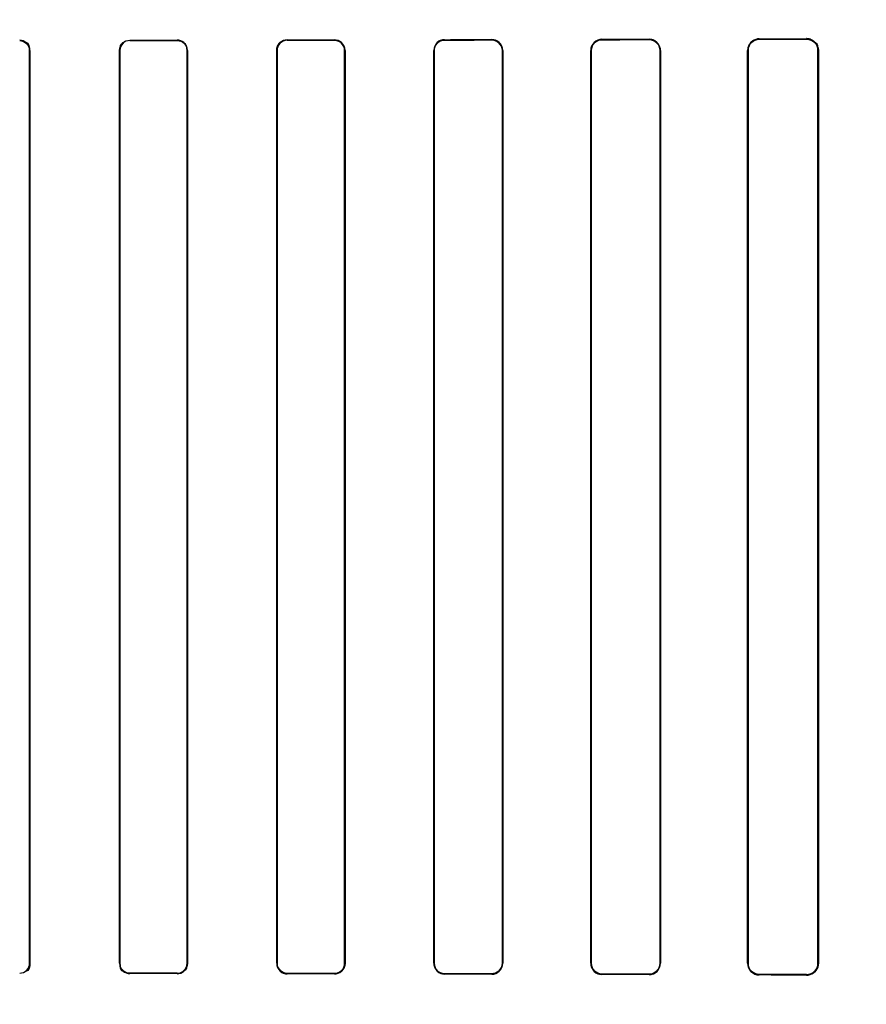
# Model space of a CAD drawing. Header units: millimetres. Extents: x 0 to 297, y 0 to 210.
# Tile 335 of 438: x 240.665 to 240.827, y 158.099 to 158.287. Entities that reach past the tile are written whole.
import ezdxf

# ---------------------------------------------------------------- set-up
doc = ezdxf.new("R2010")
doc.units = ezdxf.units.MM
doc.header["$LTSCALE"] = 16.335
doc.layers.get('0').update_dxf_attribs({"linetype": 'CONTINUOUS'})
for name, color, linetype in [('AXES_REF', 7, 'CONTINUOUS'), ('INTFCLR_1', 7, 'CONTINUOUS'), ('INTFCLR_72935', 7, 'CONTINUOUS')]:
    doc.layers.add(name, color=color, linetype=linetype)

msp = doc.modelspace()

# ---------------------------------------------------------------- linework, layer by layer
at = {"color": 7, "linetype": 'Continuous'}
for radius in [5.8175, 5.817, 5.77975]:
    msp.add_circle((241.49791, 154.83398), radius, dxfattribs=at)
msp.add_arc((241.49791, 154.83398), 5.76, 278.277129, 261.722871, dxfattribs=at)
at = {"layer": 'AXES_REF', "color": 9, "linetype": 'Continuous'}
msp.add_circle((241.49791, 154.83398), 3.55715, dxfattribs=at)
at = {"layer": 'AXES_REF', "color": 7, "linetype": 'Continuous'}
msp.add_arc((241.49791, 154.83398), 5.892, 113.082666, 66.917334, dxfattribs=at)
at = {"layer": 'AXES_REF', "color": 9, "linetype": 'Continuous'}
msp.add_arc((241.49791, 154.83398), 5.30671, 94.41181, 85.58819, dxfattribs=at)
at = {"layer": 'INTFCLR_1', "color": 9, "linetype": 'Continuous'}
for p, q in [((240.77624, 158.28303), (240.77624, 158.2831)), ((240.78524, 158.28313), (240.78524, 158.28305)), ((240.80624, 158.28311), (240.80624, 158.28319)), ((240.81524, 158.28323), (240.81524, 158.28314)), ((240.68624, 158.28287), (240.68624, 158.28294)), ((240.69524, 158.28295), (240.69524, 158.28288)), ((240.71624, 158.28291), (240.71624, 158.28298)), ((240.72524, 158.28299), (240.72524, 158.28292)), ((240.74624, 158.28296), (240.74624, 158.28303)), ((240.75524, 158.28305), (240.75524, 158.28298)), ((240.66712, 158.28097), (240.66719, 158.28097)), ((240.68428, 158.28097), (240.68435, 158.28097)), ((240.69716, 158.28097), (240.69722, 158.28097)), ((240.71424, 158.28097), (240.71431, 158.28097)), ((240.7272, 158.28097), (240.72727, 158.28097)), ((240.74419, 158.28097), (240.74426, 158.28097)), ((240.75726, 158.28097), (240.75733, 158.28097)), ((240.77412, 158.28097), (240.77419, 158.28097)), ((240.78733, 158.28097), (240.78741, 158.28097)), ((240.80403, 158.28097), (240.80411, 158.28097)), ((240.81742, 158.28097), (240.81751, 158.28097)), ((240.66719, 158.10697), (240.66712, 158.10697)), ((240.68435, 158.10697), (240.68428, 158.10697)), ((240.69722, 158.10697), (240.69716, 158.10697)), ((240.71431, 158.10697), (240.71424, 158.10697)), ((240.72727, 158.10697), (240.7272, 158.10697)), ((240.74426, 158.10697), (240.74419, 158.10697)), ((240.75733, 158.10697), (240.75726, 158.10697)), ((240.77419, 158.10697), (240.77412, 158.10697)), ((240.78741, 158.10697), (240.78733, 158.10697)), ((240.80411, 158.10697), (240.80403, 158.10697)), ((240.81751, 158.10697), (240.81742, 158.10697)), ((240.68624, 158.105), (240.68624, 158.10507)), ((240.69524, 158.10506), (240.69524, 158.10499)), ((240.71624, 158.10496), (240.71624, 158.10503)), ((240.72524, 158.10502), (240.72524, 158.10495)), ((240.74624, 158.10491), (240.74624, 158.10498)), ((240.75524, 158.10496), (240.75524, 158.10489)), ((240.77624, 158.10484), (240.77624, 158.10491)), ((240.78524, 158.10489), (240.78524, 158.10481)), ((240.80624, 158.10474), (240.80624, 158.10483)), ((240.81524, 158.1048), (240.81524, 158.10471))]:
    msp.add_line(p, q, dxfattribs=at)
at = {"layer": 'INTFCLR_1', "color": 6, "linetype": 'Continuous'}
for p, q in [((240.66712, 158.10697), (240.66712, 158.28097)), ((240.66719, 158.10697), (240.66719, 158.28097)), ((240.68428, 158.28097), (240.68428, 158.10697)), ((240.68435, 158.28097), (240.68435, 158.10697)), ((240.69716, 158.10697), (240.69716, 158.28097)), ((240.69722, 158.10697), (240.69722, 158.28097)), ((240.71424, 158.28097), (240.71424, 158.10697)), ((240.71431, 158.28097), (240.71431, 158.10697)), ((240.7272, 158.10697), (240.7272, 158.28097)), ((240.72727, 158.10697), (240.72727, 158.28097)), ((240.74419, 158.28097), (240.74419, 158.10697)), ((240.74426, 158.28097), (240.74426, 158.10697)), ((240.75726, 158.10697), (240.75726, 158.28097)), ((240.75733, 158.10697), (240.75733, 158.28097)), ((240.77412, 158.28097), (240.77412, 158.10697)), ((240.77419, 158.28097), (240.77419, 158.10697)), ((240.78733, 158.10697), (240.78733, 158.28097)), ((240.78741, 158.10697), (240.78741, 158.28097)), ((240.80403, 158.28097), (240.80403, 158.10697)), ((240.80411, 158.28097), (240.80411, 158.10697)), ((240.81742, 158.10697), (240.81742, 158.28097)), ((240.81751, 158.10697), (240.81751, 158.28097))]:
    msp.add_line(p, q, dxfattribs=at)
for centre, major_axis, start_param, end_param in [((240.58574, 158.28397), (0.31293, 0), -0.9163, -0.879521), ((240.58574, 158.28397), (0.31293, 0), -0.788898, -0.747504), ((240.58574, 158.28397), (0.33093, 0), -0.841558, -0.804464), ((240.58574, 158.28397), (0.31293, 0), -1.243846, -1.213314), ((240.58574, 158.28397), (0.33093, 0), -1.262235, -1.233556), ((240.58574, 158.28397), (0.31293, 0), -1.140627, -1.108745), ((240.58574, 158.28397), (0.33093, 0), -1.165445, -1.135656), ((240.58574, 158.28397), (0.31293, 0), -1.032246, -0.998394), ((240.58574, 158.28397), (0.33093, 0), -1.064439, -1.033062), ((240.58574, 158.28397), (0.33093, 0), -0.9574, -0.923735), ((240.58574, 158.10397), (0.33093, 0), 1.233556, 1.262235), ((240.58574, 158.10397), (0.31293, 0), 1.213314, 1.243846), ((240.58574, 158.10397), (0.33093, 0), 1.135656, 1.165445), ((240.58574, 158.10397), (0.31293, 0), 1.108745, 1.140627), ((240.58574, 158.10397), (0.33093, 0), 1.033062, 1.064439), ((240.58574, 158.10397), (0.31293, 0), 0.998394, 1.032246), ((240.58574, 158.10397), (0.33093, 0), 0.923735, 0.9574), ((240.58574, 158.10397), (0.31293, 0), 0.879521, 0.9163), ((240.58574, 158.10397), (0.33093, 0), 0.804464, 0.841558), ((240.58574, 158.10397), (0.31293, 0), 0.747504, 0.788898)]:
    msp.add_ellipse(centre, major_axis=major_axis, ratio=0.003491, start_param=start_param, end_param=end_param, dxfattribs=at)
for points, knots in [([(240.77624, 158.2831), (240.77571, 158.2831), (240.77459, 158.28266), (240.77412, 158.28153), (240.77412, 158.28097)], [0, 0, 0, 0, 0.486438, 1, 1, 1, 1]), ([(240.78741, 158.28097), (240.78741, 158.28142), (240.78706, 158.28254), (240.7859, 158.28313), (240.78524, 158.28313)], [0, 0, 0, 0, 0.405294, 1, 1, 1, 1]), ([(240.80624, 158.28319), (240.80567, 158.28319), (240.80449, 158.28271), (240.80403, 158.28153), (240.80403, 158.28097)], [0, 0, 0, 0, 0.507763, 1, 1, 1, 1]), ([(240.80624, 158.28311), (240.80573, 158.28311), (240.80461, 158.28269), (240.80411, 158.28155), (240.80411, 158.28097)], [0, 0, 0, 0, 0.468166, 1, 1, 1, 1]), ([(240.81751, 158.28097), (240.81751, 158.28146), (240.81712, 158.28265), (240.8159, 158.28323), (240.81524, 158.28323)], [0, 0, 0, 0, 0.427007, 1, 1, 1, 1]), ([(240.81742, 158.28097), (240.81742, 158.28152), (240.81696, 158.28267), (240.8158, 158.28314), (240.81524, 158.28314)], [0, 0, 0, 0, 0.493347, 1, 1, 1, 1]), ([(240.66719, 158.28097), (240.66719, 158.28151), (240.66672, 158.28255), (240.66569, 158.28291), (240.66524, 158.28291)], [0, 0, 0, 0, 0.547671, 1, 1, 1, 1]), ([(240.68428, 158.28097), (240.68428, 158.28152), (240.68476, 158.28257), (240.68579, 158.28293), (240.68624, 158.28294)], [0, 0, 0, 0, 0.551181, 1, 1, 1, 1]), ([(240.68624, 158.28287), (240.68575, 158.28287), (240.68474, 158.28245), (240.68435, 158.28145), (240.68435, 158.28097)], [0, 0, 0, 0, 0.509134, 1, 1, 1, 1]), ([(240.69722, 158.28097), (240.69722, 158.28152), (240.69675, 158.28257), (240.69571, 158.28295), (240.69524, 158.28295)], [0, 0, 0, 0, 0.541843, 1, 1, 1, 1]), ([(240.71624, 158.28298), (240.71577, 158.28298), (240.71471, 158.28259), (240.71424, 158.28152), (240.71424, 158.28097)], [0, 0, 0, 0, 0.463766, 1, 1, 1, 1]), ([(240.71624, 158.28291), (240.71573, 158.28291), (240.7147, 158.28248), (240.71431, 158.28145), (240.71431, 158.28097)], [0, 0, 0, 0, 0.515306, 1, 1, 1, 1]), ([(240.72727, 158.28097), (240.72727, 158.28152), (240.7268, 158.2826), (240.72572, 158.28299), (240.72524, 158.28299)], [0, 0, 0, 0, 0.533483, 1, 1, 1, 1]), ([(240.7272, 158.28097), (240.7272, 158.2815), (240.72674, 158.28255), (240.72571, 158.28292), (240.72524, 158.28292)], [0, 0, 0, 0, 0.535915, 1, 1, 1, 1]), ([(240.74624, 158.28303), (240.74575, 158.28303), (240.74466, 158.28262), (240.74419, 158.28152), (240.74419, 158.28097)], [0, 0, 0, 0, 0.47334, 1, 1, 1, 1]), ([(240.74624, 158.28296), (240.74571, 158.28296), (240.74465, 158.2825), (240.74426, 158.28145), (240.74426, 158.28097)], [0, 0, 0, 0, 0.523663, 1, 1, 1, 1]), ([(240.75733, 158.28097), (240.75733, 158.28152), (240.75686, 158.28264), (240.75575, 158.28305), (240.75524, 158.28305)], [0, 0, 0, 0, 0.521857, 1, 1, 1, 1]), ([(240.75726, 158.28097), (240.75726, 158.28151), (240.75679, 158.28258), (240.75573, 158.28298), (240.75524, 158.28298)], [0, 0, 0, 0, 0.525897, 1, 1, 1, 1]), ([(240.77624, 158.28303), (240.77574, 158.28302), (240.77465, 158.28261), (240.77419, 158.28151), (240.77419, 158.28097)], [0, 0, 0, 0, 0.481494, 1, 1, 1, 1]), ([(240.78733, 158.28097), (240.78733, 158.28151), (240.78687, 158.28262), (240.78576, 158.28305), (240.78524, 158.28305)], [0, 0, 0, 0, 0.512318, 1, 1, 1, 1]), ([(240.66524, 158.10509), (240.66573, 158.10509), (240.66673, 158.1055), (240.66712, 158.1065), (240.66712, 158.10697)], [0, 0, 0, 0, 0.506252, 1, 1, 1, 1]), ([(240.68428, 158.10697), (240.68428, 158.10642), (240.68475, 158.10537), (240.68579, 158.105), (240.68624, 158.105)], [0, 0, 0, 0, 0.544566, 1, 1, 1, 1]), ([(240.69524, 158.10506), (240.69574, 158.10506), (240.69676, 158.10548), (240.69716, 158.10649), (240.69716, 158.10697)], [0, 0, 0, 0, 0.511254, 1, 1, 1, 1]), ([(240.69524, 158.10499), (240.69571, 158.10499), (240.69675, 158.10537), (240.69722, 158.10642), (240.69722, 158.10697)], [0, 0, 0, 0, 0.45921, 1, 1, 1, 1]), ([(240.71424, 158.10697), (240.71424, 158.10642), (240.71471, 158.10535), (240.71577, 158.10496), (240.71624, 158.10496)], [0, 0, 0, 0, 0.537377, 1, 1, 1, 1]), ([(240.71431, 158.10697), (240.71431, 158.10644), (240.71477, 158.1054), (240.71579, 158.10503), (240.71624, 158.10503)], [0, 0, 0, 0, 0.539271, 1, 1, 1, 1]), ([(240.72524, 158.10502), (240.72576, 158.10502), (240.7268, 158.10545), (240.7272, 158.10649), (240.7272, 158.10697)], [0, 0, 0, 0, 0.518242, 1, 1, 1, 1]), ([(240.72524, 158.10495), (240.72573, 158.10495), (240.7268, 158.10534), (240.72727, 158.10642), (240.72727, 158.10697)], [0, 0, 0, 0, 0.467061, 1, 1, 1, 1]), ([(240.74419, 158.10697), (240.74419, 158.10642), (240.74466, 158.10532), (240.74575, 158.10491), (240.74624, 158.10491)], [0, 0, 0, 0, 0.527316, 1, 1, 1, 1]), ([(240.74426, 158.10697), (240.74426, 158.10643), (240.74472, 158.10537), (240.74577, 158.10498), (240.74624, 158.10498)], [0, 0, 0, 0, 0.530531, 1, 1, 1, 1]), ([(240.75524, 158.10496), (240.75573, 158.10496), (240.75679, 158.10536), (240.75726, 158.10643), (240.75726, 158.10697)], [0, 0, 0, 0, 0.47417, 1, 1, 1, 1]), ([(240.75524, 158.10489), (240.75575, 158.10489), (240.75686, 158.1053), (240.75733, 158.10641), (240.75733, 158.10697)], [0, 0, 0, 0, 0.477914, 1, 1, 1, 1]), ([(240.77412, 158.10697), (240.77412, 158.10652), (240.77446, 158.10541), (240.77561, 158.10484), (240.77624, 158.10484)], [0, 0, 0, 0, 0.412853, 1, 1, 1, 1]), ([(240.77419, 158.10697), (240.77419, 158.10643), (240.77465, 158.10533), (240.77574, 158.10492), (240.77624, 158.10491)], [0, 0, 0, 0, 0.518695, 1, 1, 1, 1]), ([(240.78524, 158.10489), (240.78576, 158.10489), (240.78687, 158.10532), (240.78733, 158.10642), (240.78733, 158.10697)], [0, 0, 0, 0, 0.486809, 1, 1, 1, 1]), ([(240.78524, 158.10481), (240.78579, 158.10481), (240.78694, 158.10526), (240.78741, 158.10641), (240.78741, 158.10697)], [0, 0, 0, 0, 0.492783, 1, 1, 1, 1]), ([(240.80403, 158.10697), (240.80403, 158.10641), (240.80449, 158.10523), (240.80567, 158.10475), (240.80624, 158.10474)], [0, 0, 0, 0, 0.493955, 1, 1, 1, 1]), ([(240.80411, 158.10697), (240.80411, 158.10642), (240.80457, 158.10529), (240.8057, 158.10483), (240.80624, 158.10483)], [0, 0, 0, 0, 0.502703, 1, 1, 1, 1]), ([(240.81524, 158.1048), (240.81581, 158.1048), (240.81696, 158.10527), (240.81742, 158.10642), (240.81742, 158.10697)], [0, 0, 0, 0, 0.507364, 1, 1, 1, 1]), ([(240.81524, 158.10471), (240.81571, 158.10471), (240.81689, 158.10506), (240.81751, 158.10628), (240.81751, 158.10697)], [0, 0, 0, 0, 0.401573, 1, 1, 1, 1])]:
    msp.add_open_spline(points, degree=3, knots=knots, dxfattribs=at)
for points in [[(240.66712, 158.28097), (240.66712, 158.2815), (240.66698, 158.28242), (240.66644, 158.28242)], [(240.69716, 158.28097), (240.69716, 158.2815), (240.69702, 158.28241), (240.69649, 158.28241)], [(240.66719, 158.10697), (240.66719, 158.10642), (240.66704, 158.10547), (240.66649, 158.10547)], [(240.68435, 158.10697), (240.68435, 158.10644), (240.68449, 158.10552), (240.68502, 158.10552)]]:
    msp.add_open_spline(points, degree=3, dxfattribs=at)
at = {"layer": 'INTFCLR_72935', "color": 9, "linetype": 'Continuous'}
for p, q in [((240.77624, 158.2831), (240.77624, 158.28303)), ((240.78524, 158.28305), (240.78524, 158.28313)), ((240.80624, 158.28319), (240.80624, 158.28311)), ((240.81524, 158.28314), (240.81524, 158.28323)), ((240.68624, 158.28294), (240.68624, 158.28287)), ((240.69524, 158.28288), (240.69524, 158.28295)), ((240.71624, 158.28298), (240.71624, 158.28291)), ((240.72524, 158.28292), (240.72524, 158.28299)), ((240.74624, 158.28303), (240.74624, 158.28296)), ((240.75524, 158.28298), (240.75524, 158.28305)), ((240.66719, 158.28097), (240.66712, 158.28097)), ((240.68435, 158.28097), (240.68428, 158.28097)), ((240.69722, 158.28097), (240.69716, 158.28097)), ((240.71431, 158.28097), (240.71424, 158.28097)), ((240.72727, 158.28097), (240.7272, 158.28097)), ((240.74426, 158.28097), (240.74419, 158.28097)), ((240.75733, 158.28097), (240.75726, 158.28097)), ((240.77419, 158.28097), (240.77412, 158.28097)), ((240.78741, 158.28097), (240.78733, 158.28097)), ((240.80411, 158.28097), (240.80403, 158.28097)), ((240.81751, 158.28097), (240.81742, 158.28097)), ((240.66712, 158.10697), (240.66719, 158.10697)), ((240.68428, 158.10697), (240.68435, 158.10697)), ((240.69716, 158.10697), (240.69722, 158.10697)), ((240.71424, 158.10697), (240.71431, 158.10697)), ((240.7272, 158.10697), (240.72727, 158.10697)), ((240.74419, 158.10697), (240.74426, 158.10697)), ((240.75726, 158.10697), (240.75733, 158.10697)), ((240.77412, 158.10697), (240.77419, 158.10697)), ((240.78733, 158.10697), (240.78741, 158.10697)), ((240.80403, 158.10697), (240.80411, 158.10697)), ((240.81742, 158.10697), (240.81751, 158.10697)), ((240.68624, 158.10507), (240.68624, 158.105)), ((240.69524, 158.10499), (240.69524, 158.10506)), ((240.71624, 158.10503), (240.71624, 158.10496)), ((240.72524, 158.10495), (240.72524, 158.10502)), ((240.74624, 158.10498), (240.74624, 158.10491)), ((240.75524, 158.10489), (240.75524, 158.10496)), ((240.77624, 158.10491), (240.77624, 158.10484)), ((240.78524, 158.10481), (240.78524, 158.10489)), ((240.80624, 158.10483), (240.80624, 158.10474)), ((240.81524, 158.10471), (240.81524, 158.1048))]:
    msp.add_line(p, q, dxfattribs=at)
at = {"layer": 'INTFCLR_72935', "color": 6, "linetype": 'Continuous'}
for p, q in [((240.66712, 158.28097), (240.66712, 158.10697)), ((240.66719, 158.28097), (240.66719, 158.10697)), ((240.68428, 158.10697), (240.68428, 158.28097)), ((240.68435, 158.10697), (240.68435, 158.28097)), ((240.69716, 158.28097), (240.69716, 158.10697)), ((240.69722, 158.28097), (240.69722, 158.10697)), ((240.71424, 158.10697), (240.71424, 158.28097)), ((240.71431, 158.10697), (240.71431, 158.28097)), ((240.7272, 158.28097), (240.7272, 158.10697)), ((240.72727, 158.28097), (240.72727, 158.10697)), ((240.74419, 158.10697), (240.74419, 158.28097)), ((240.74426, 158.10697), (240.74426, 158.28097)), ((240.75726, 158.28097), (240.75726, 158.10697)), ((240.75733, 158.28097), (240.75733, 158.10697)), ((240.77412, 158.10697), (240.77412, 158.28097)), ((240.77419, 158.10697), (240.77419, 158.28097)), ((240.78733, 158.28097), (240.78733, 158.10697)), ((240.78741, 158.28097), (240.78741, 158.10697)), ((240.80403, 158.10697), (240.80403, 158.28097)), ((240.80411, 158.10697), (240.80411, 158.28097)), ((240.81742, 158.28097), (240.81742, 158.10697)), ((240.81751, 158.28097), (240.81751, 158.10697))]:
    msp.add_line(p, q, dxfattribs=at)
at = {"layer": 'INTFCLR_72935', "color": 7, "linetype": 'Continuous'}
msp.add_lwpolyline([(240.81599, 158.2831), (240.81591, 158.28313), (240.81583, 158.28315), (240.81575, 158.28317), (240.81567, 158.28319), (240.81559, 158.2832), (240.81551, 158.28321), (240.81542, 158.28322), (240.81533, 158.28323), (240.81524, 158.28323)], dxfattribs=at)
at = {"layer": 'INTFCLR_72935', "color": 6, "linetype": 'Continuous'}
for centre, major_axis, start_param, end_param in [((240.58574, 158.28397), (0.31293, 0), -0.9163, -0.879521), ((240.58574, 158.28397), (0.31293, 0), -0.788898, -0.747504), ((240.58574, 158.28397), (0.33093, 0), -0.841558, -0.804464), ((240.58574, 158.28397), (0.31293, 0), -1.243846, -1.213314), ((240.58574, 158.28397), (0.33093, 0), -1.262235, -1.233556), ((240.58574, 158.28397), (0.31293, 0), -1.140627, -1.108745), ((240.58574, 158.28397), (0.33093, 0), -1.165445, -1.135656), ((240.58574, 158.28397), (0.31293, 0), -1.032246, -0.998394), ((240.58574, 158.28397), (0.33093, 0), -1.064439, -1.033062), ((240.58574, 158.28397), (0.33093, 0), -0.9574, -0.923735), ((240.58574, 158.10397), (0.33093, 0), 1.233556, 1.262235), ((240.58574, 158.10397), (0.31293, 0), 1.213314, 1.243846), ((240.58574, 158.10397), (0.33093, 0), 1.135656, 1.165445), ((240.58574, 158.10397), (0.31293, 0), 1.108745, 1.140627), ((240.58574, 158.10397), (0.33093, 0), 1.033062, 1.064439), ((240.58574, 158.10397), (0.31293, 0), 0.998394, 1.032246), ((240.58574, 158.10397), (0.33093, 0), 0.923735, 0.9574), ((240.58574, 158.10397), (0.31293, 0), 0.879521, 0.9163), ((240.58574, 158.10397), (0.33093, 0), 0.804464, 0.841558), ((240.58574, 158.10397), (0.31293, 0), 0.747504, 0.788898)]:
    msp.add_ellipse(centre, major_axis=major_axis, ratio=0.003491, start_param=start_param, end_param=end_param, dxfattribs=at)
for points, knots in [([(240.77624, 158.2831), (240.77571, 158.2831), (240.77458, 158.28265), (240.77412, 158.28152), (240.77412, 158.28097)], [0, 0, 0, 0, 0.493578, 1, 1, 1, 1]), ([(240.78741, 158.28097), (240.78741, 158.28153), (240.78693, 158.28268), (240.78578, 158.28313), (240.78524, 158.28313)], [0, 0, 0, 0, 0.510846, 1, 1, 1, 1]), ([(240.80624, 158.28319), (240.80579, 158.28319), (240.80463, 158.28284), (240.80403, 158.28165), (240.80403, 158.28097)], [0, 0, 0, 0, 0.400719, 1, 1, 1, 1]), ([(240.80411, 158.28097), (240.80411, 158.28152), (240.80457, 158.28266), (240.8057, 158.28311), (240.80624, 158.28311)], [0, 0, 0, 0, 0.505329, 1, 1, 1, 1]), ([(240.81524, 158.28314), (240.81581, 158.28314), (240.81697, 158.28266), (240.81742, 158.28151), (240.81742, 158.28097)], [0, 0, 0, 0, 0.511057, 1, 1, 1, 1]), ([(240.66524, 158.28285), (240.66573, 158.28285), (240.66674, 158.28243), (240.66712, 158.28144), (240.66712, 158.28097)], [0, 0, 0, 0, 0.512262, 1, 1, 1, 1]), ([(240.68428, 158.28097), (240.68428, 158.28152), (240.68475, 158.28257), (240.68579, 158.28293), (240.68624, 158.28294)], [0, 0, 0, 0, 0.544566, 1, 1, 1, 1]), ([(240.69722, 158.28097), (240.69722, 158.28152), (240.69674, 158.28258), (240.6957, 158.28295), (240.69524, 158.28295)], [0, 0, 0, 0, 0.549585, 1, 1, 1, 1]), ([(240.69524, 158.28288), (240.69575, 158.28288), (240.69677, 158.28245), (240.69716, 158.28144), (240.69716, 158.28097)], [0, 0, 0, 0, 0.516943, 1, 1, 1, 1]), ([(240.71424, 158.28097), (240.71424, 158.28152), (240.71471, 158.28259), (240.71577, 158.28298), (240.71624, 158.28298)], [0, 0, 0, 0, 0.537376, 1, 1, 1, 1]), ([(240.72727, 158.28097), (240.72727, 158.28153), (240.72679, 158.28261), (240.72572, 158.28299), (240.72524, 158.28299)], [0, 0, 0, 0, 0.540749, 1, 1, 1, 1]), ([(240.72524, 158.28292), (240.72577, 158.28292), (240.72681, 158.28248), (240.7272, 158.28144), (240.7272, 158.28097)], [0, 0, 0, 0, 0.524781, 1, 1, 1, 1]), ([(240.74624, 158.28303), (240.74574, 158.28303), (240.74465, 158.28261), (240.74419, 158.28152), (240.74419, 158.28097)], [0, 0, 0, 0, 0.479795, 1, 1, 1, 1]), ([(240.74426, 158.28097), (240.74426, 158.28151), (240.74472, 158.28257), (240.74577, 158.28296), (240.74624, 158.28296)], [0, 0, 0, 0, 0.535113, 1, 1, 1, 1]), ([(240.75733, 158.28097), (240.75733, 158.28153), (240.75685, 158.28264), (240.75574, 158.28305), (240.75524, 158.28305)], [0, 0, 0, 0, 0.528383, 1, 1, 1, 1]), ([(240.75524, 158.28298), (240.75573, 158.28298), (240.75679, 158.28258), (240.75726, 158.28151), (240.75726, 158.28097)], [0, 0, 0, 0, 0.47417, 1, 1, 1, 1]), ([(240.77419, 158.28097), (240.77419, 158.28152), (240.77466, 158.28261), (240.77574, 158.28302), (240.77624, 158.28303)], [0, 0, 0, 0, 0.522602, 1, 1, 1, 1]), ([(240.78524, 158.28305), (240.78577, 158.28305), (240.78687, 158.28261), (240.78733, 158.28151), (240.78733, 158.28097)], [0, 0, 0, 0, 0.494361, 1, 1, 1, 1]), ([(240.68624, 158.10507), (240.68575, 158.10507), (240.68474, 158.10549), (240.68435, 158.1065), (240.68435, 158.10697)], [0, 0, 0, 0, 0.512923, 1, 1, 1, 1]), ([(240.69722, 158.10697), (240.69722, 158.10642), (240.69675, 158.10536), (240.69571, 158.10499), (240.69524, 158.10499)], [0, 0, 0, 0, 0.541843, 1, 1, 1, 1]), ([(240.71424, 158.10697), (240.71424, 158.10641), (240.71472, 158.10534), (240.71578, 158.10496), (240.71624, 158.10496)], [0, 0, 0, 0, 0.542611, 1, 1, 1, 1]), ([(240.71624, 158.10503), (240.71573, 158.10503), (240.7147, 158.10547), (240.71431, 158.1065), (240.71431, 158.10697)], [0, 0, 0, 0, 0.520593, 1, 1, 1, 1]), ([(240.72727, 158.10697), (240.72727, 158.10642), (240.7268, 158.10534), (240.72572, 158.10495), (240.72524, 158.10495)], [0, 0, 0, 0, 0.533483, 1, 1, 1, 1]), ([(240.7272, 158.10697), (240.7272, 158.10643), (240.72673, 158.10538), (240.7257, 158.10502), (240.72524, 158.10502)], [0, 0, 0, 0, 0.543266, 1, 1, 1, 1]), ([(240.74419, 158.10697), (240.74419, 158.10641), (240.74466, 158.10531), (240.74575, 158.10491), (240.74624, 158.10491)], [0, 0, 0, 0, 0.531503, 1, 1, 1, 1]), ([(240.74624, 158.10498), (240.74571, 158.10498), (240.74465, 158.10544), (240.74426, 158.10649), (240.74426, 158.10697)], [0, 0, 0, 0, 0.529302, 1, 1, 1, 1]), ([(240.75726, 158.10697), (240.75726, 158.10642), (240.75679, 158.10535), (240.75572, 158.10496), (240.75524, 158.10496)], [0, 0, 0, 0, 0.532616, 1, 1, 1, 1]), ([(240.75524, 158.10489), (240.75576, 158.10489), (240.75687, 158.10531), (240.75733, 158.10642), (240.75733, 158.10697)], [0, 0, 0, 0, 0.486225, 1, 1, 1, 1]), ([(240.77412, 158.10697), (240.77412, 158.10641), (240.77459, 158.10527), (240.77572, 158.10484), (240.77624, 158.10484)], [0, 0, 0, 0, 0.516983, 1, 1, 1, 1]), ([(240.77624, 158.10491), (240.77573, 158.10492), (240.77464, 158.10534), (240.77419, 158.10643), (240.77419, 158.10697)], [0, 0, 0, 0, 0.488803, 1, 1, 1, 1]), ([(240.78733, 158.10697), (240.78733, 158.10642), (240.78686, 158.10531), (240.78576, 158.10489), (240.78524, 158.10489)], [0, 0, 0, 0, 0.517651, 1, 1, 1, 1]), ([(240.78524, 158.10481), (240.78579, 158.10481), (240.78694, 158.10527), (240.78741, 158.10642), (240.78741, 158.10697)], [0, 0, 0, 0, 0.499305, 1, 1, 1, 1]), ([(240.80403, 158.10697), (240.80403, 158.10641), (240.80449, 158.10523), (240.80567, 158.10475), (240.80624, 158.10474)], [0, 0, 0, 0, 0.495699, 1, 1, 1, 1]), ([(240.80624, 158.10483), (240.80569, 158.10483), (240.80456, 158.1053), (240.80411, 158.10643), (240.80411, 158.10697)], [0, 0, 0, 0, 0.504204, 1, 1, 1, 1]), ([(240.81751, 158.10697), (240.81751, 158.10648), (240.81712, 158.10529), (240.8159, 158.10471), (240.81524, 158.10471)], [0, 0, 0, 0, 0.427007, 1, 1, 1, 1]), ([(240.81742, 158.10697), (240.81742, 158.10642), (240.81696, 158.10526), (240.8158, 158.1048), (240.81524, 158.1048)], [0, 0, 0, 0, 0.497304, 1, 1, 1, 1])]:
    msp.add_open_spline(points, degree=3, knots=knots, dxfattribs=at)
at = {"layer": 'INTFCLR_72935', "color": 7, "linetype": 'Continuous'}
msp.add_open_spline([(240.81524, 158.28323), (240.81571, 158.28322), (240.81688, 158.28288), (240.81751, 158.28166), (240.81751, 158.28097)], degree=3, knots=[0, 0, 0, 0, 0.401573, 1, 1, 1, 1], dxfattribs=at)
at = {"layer": 'INTFCLR_72935', "color": 6, "linetype": 'Continuous'}
for points in [[(240.66719, 158.28097), (240.66719, 158.28152), (240.66704, 158.28247), (240.66649, 158.28247)], [(240.68435, 158.28097), (240.68435, 158.2815), (240.68449, 158.28242), (240.68502, 158.28242)], [(240.71431, 158.28097), (240.71431, 158.28151), (240.71444, 158.28244), (240.71498, 158.28244)], [(240.66712, 158.10697), (240.66712, 158.10644), (240.66698, 158.10552), (240.66644, 158.10552)], [(240.66719, 158.10697), (240.66719, 158.10643), (240.66705, 158.10549), (240.66651, 158.10549)], [(240.68428, 158.10697), (240.68428, 158.10642), (240.68443, 158.10547), (240.68498, 158.10547)], [(240.69716, 158.10697), (240.69716, 158.10643), (240.69701, 158.10551), (240.69648, 158.10551)]]:
    msp.add_open_spline(points, degree=3, dxfattribs=at)
at = {"layer": 'INTFCLR_72935', "color": 7, "linetype": 'Continuous'}
msp.add_open_spline([(240.81751, 158.28097), (240.81751, 158.28149), (240.81747, 158.28226), (240.81698, 158.28242)], degree=3, dxfattribs=at)

doc.saveas('drawing.dxf')
